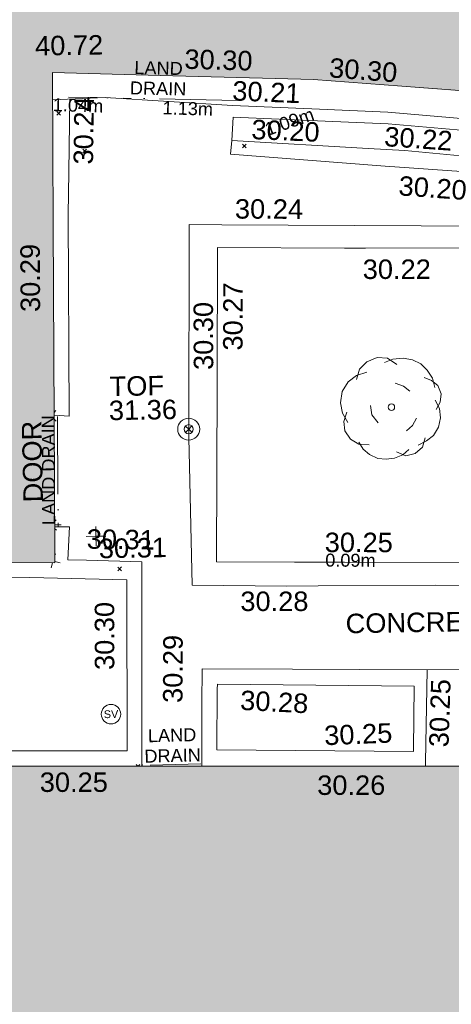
# Model space of a CAD drawing. Header units: millimetres. Extents: x -290717 to 520720, y -88450 to 287762.
# Tile 272 of 381: x 95431 to 103737, y 57264 to 76225. Entities that reach past the tile are written whole.
import ezdxf

# ---------------------------------------------------------------- set-up
doc = ezdxf.new("R2010")
doc.units = ezdxf.units.MM
for name, pattern in [('IMPORT-UG_DRAINAGE_UNIDENTIFIED_QLB2 _2_', [2700, 1500, -300.0000000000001, 0, -250, 150, -300.0000000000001, 0, -200]), ('IMPORT-UG_ELEC_LV_QLB2 _2_', [2700, 1500, -300.0000000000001, 0, -250, 150, -300.0000000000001, 0, -200]), ('IMPORT-UG_ELEC_STREET LIGHTING_QLB2 _2_', [2700, 1500, -300.0000000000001, 0, -250, 150, -300.0000000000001, 0, -200])]:
    doc.linetypes.add(name, pattern=pattern)
for name, color, linetype, lineweight, true_color in [('00__TOPO__TOP_OF_FENCE_SYMBOL', 7, 'Continuous', 9, 0x666666), ('00_TOPO_EAVE', 7, 'Continuous', 9, 0x666666), ('00_TOPO_LEVEL_FLOOR', 7, 'Continuous', 9, 0x666666), ('00_TOPO_SERV_STOP_VALVE', 7, 'Continuous', 9, 0x666666), ('00_TOPO_TREE', 7, 'Continuous', 9, 0x666666), ('00_UAV_BUILDING_OUTLINE', 5, 'Continuous', 9, 0x0000ff), ('00_UAV_EAVE', 7, 'Continuous', 9, 0x666666), ('00_UAV_FENCE', 7, 'Continuous', 9, 0x264c2f), ('00_UAV_FOOTPATH', 7, 'Continuous', 9, 0xa50000), ('00_UAV_INT_DOOR', 7, 'Continuous', 9, 0x7f4f3f), ('00_UAV_LEVEL_SPOT', 7, 'Continuous', 9, 0x666666), ('00_UAV_TOP_OF_FENCE', 6, 'Continuous', 9, 0xff00ff), ('00_UAV_WALL', 7, 'Continuous', 9, 0x7c00a5), ('12333-PUM-2D-U-0001-C01 - Rev2_REVIT IMPORT_dwg', 7, 'Continuous', 9, 0x767676), ('A_RHA_Line', 7, 'Continuous', 9, 0x00a600), ('PUM-ELECTRIC-LV-QLB2', 1, 'IMPORT-UG_ELEC_LV_QLB2 _2_', 9, 0xff0000), ('PUM-UNIDENTIFIED-QLB2', 150, 'IMPORT-UG_DRAINAGE_UNIDENTIFIED_QLB2 _2_', 9, 0x007fff)]:
    doc.layers.add(name, color=color, linetype=linetype, lineweight=lineweight, true_color=true_color)
for name, color, linetype, lineweight in [('00_UAV_SURFACE', 7, 'Continuous', 9), ('00_UAV_SURVEY_TEXT', 7, 'Continuous', 9), ('A_RHA_Detail', 7, 'Continuous', 9), ('GEN-TEXT', 7, 'Continuous', 9)]:
    doc.layers.add(name, color=color, linetype=linetype, lineweight=lineweight)
doc.styles.add('Arial_1', font='arial.ttf', dxfattribs={"height": 250})
doc.styles.add('Swis721 Lt BT', font='swissl.ttf', dxfattribs={"height": 399.9999999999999})
doc.styles.add('Swis721 Lt BT_2', font='swissl.ttf', dxfattribs={"height": 375})

# ---------------------------------------------------------------- blocks, each defined once
blk = doc.blocks.new('12333-PUM-2D-U-0001-C01 - Rev2_REVIT IMPORT_dwg_CONIFEROUS_TREE-2077251-Site Location Plan Existing')
at = {"layer": '00_TOPO_TREE', "color": 254, "true_color": 0xcccccc, "flags": 128}
for points in [[(-1889.403682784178, 1545.875740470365), (-1717.639711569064, 2118.422311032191), (-1316.857112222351, 2519.204910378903), (-744.3105416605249, 2748.223538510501), (-171.763971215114, 2690.968881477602), (343.5279423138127, 2347.440939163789)], [(-343.5279423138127, 2461.950253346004), (114.5093140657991, 2633.714224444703), (687.0558846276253, 2690.968881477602), (1202.347798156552, 2576.459567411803), (1660.385054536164, 2347.440939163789), (2003.912996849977, 2003.912996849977), (2290.18628213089, 1545.875740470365), (2404.695596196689, 1030.583826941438)], [(-2404.695596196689, -801.5651986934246), (-2690.968881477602, -286.2732852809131), (-2805.478195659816, 286.2732852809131), (-2690.968881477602, 916.0745128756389), (-2347.440939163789, 1431.36642628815), (-1889.403682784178, 1774.894368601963), (-1316.857112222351, 1946.658339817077)], [(229.0186282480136, 1316.857112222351), (687.0558846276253, 1145.093141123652), (1030.583826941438, 858.8198558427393)], [(1832.149025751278, 1603.130397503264), (2232.93162509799, 1431.36642628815), (2576.459567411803, 1145.093141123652), (2748.223538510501, 687.0558846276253), (2690.968881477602, 229.0186282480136), (2461.950253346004, -171.763971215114)], [(-744.3105416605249, -858.8198558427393), (-1087.838483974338, -400.7825993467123), (-1145.093141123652, 114.5093140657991)], [(2404.695596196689, 343.5279423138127), (2633.714224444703, -114.5093140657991), (2690.968881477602, -629.8012275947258), (2576.459567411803, -1145.093141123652), (2290.18628213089, -1603.130397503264), (1889.403682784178, -1889.403682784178), (1431.36642628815, -2118.422311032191)], [(-1259.602455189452, -2061.167653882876), (-1832.149025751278, -2003.912996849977), (-2290.18628213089, -1717.639711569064), (-2576.459567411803, -1259.602455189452), (-2633.714224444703, -744.3105416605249), (-2461.950253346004, -229.0186282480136)], [(1374.111769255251, -629.8012275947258), (1145.093141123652, -1030.583826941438), (801.5651986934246, -1316.857112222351)], [(916.0745128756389, -2347.440939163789), (572.5465705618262, -2633.714224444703), (114.5093140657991, -2805.478195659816), (-343.5279423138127, -2862.732852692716), (-801.5651986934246, -2805.478195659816), (-1259.602455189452, -2576.459567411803), (-1603.130397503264, -2290.18628213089), (-1832.149025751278, -1889.403682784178)], [(1832.149025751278, -1717.639711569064), (1660.385054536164, -2232.93162509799), (1259.602455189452, -2576.459567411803), (744.3105416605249, -2690.968881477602), (229.0186282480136, -2461.950253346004)]]:
    blk.add_lwpolyline(points, dxfattribs=at)
at = {"layer": '00_TOPO_TREE', "color": 254, "true_color": 0xcccccc}
blk.add_circle((0, 0), 176.6246020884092, dxfattribs=at)
blk = doc.blocks.new('12333-PUM-2D-U-0001-C01 - Rev2_REVIT IMPORT_dwg_MSL_Eaves_SYM_1-V77-Site Location Plan Existing')
at = {"layer": '00_TOPO_EAVE', "color": 254, "true_color": 0xcccccc}
for p, q in [((86.8437856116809, 266.753270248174), (116.0873754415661, 356.5791934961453)), ((-116.0873754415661, -356.5791934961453), (-31.15697664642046, -95.70316808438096)), ((356.5791934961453, -116.0873754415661), (83.20229251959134, -27.0872107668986))]:
    blk.add_line(p, q, dxfattribs=at)
blk = doc.blocks.new('12333-PUM-2D-U-0001-C01 - Rev2_REVIT IMPORT_dwg_MSL_Sluice_Valve_SYM-2077246-Site Location Plan Existing')
at = {"layer": '00_TOPO_SERV_STOP_VALVE', "color": 254, "true_color": 0xcccccc}
blk.add_circle((0, 0), 500.0000000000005, dxfattribs=at)
at = {"layer": '00_TOPO_SERV_STOP_VALVE', "insert": (0, 198.9876086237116), "char_height": 399.9999999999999, "width": 785.1100955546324, "attachment_point": 2, "line_spacing_factor": 1.005061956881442, "style": 'Swis721 Lt BT'}
blk.add_mtext('SV', dxfattribs=at)
blk = doc.blocks.new('12333-PUM-2D-U-0001-C01 - Rev2_REVIT IMPORT_dwg_MSL_Node_LineworkTOF-2077248-Site Location Plan Existing')
at = {"layer": '00__TOPO__TOP_OF_FENCE_SYMBOL', "color": 254, "true_color": 0xcccccc, "flags": 128}
for points in [[(165.3591892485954, 165.3591892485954), (0, 0), (-165.3591892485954, 165.3591892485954)], [(165.3591892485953, -165.3591892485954), (0, 0), (-165.3591892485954, -165.3591892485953)]]:
    blk.add_lwpolyline(points, dxfattribs=at)
at = {"layer": '00__TOPO__TOP_OF_FENCE_SYMBOL', "color": 254, "true_color": 0xcccccc}
for radius in [562.5594001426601, 233.853208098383]:
    blk.add_circle((0, 0), radius, dxfattribs=at)
blk = doc.blocks.new('12333-PUM-2D-U-0001-C01 - Rev2_REVIT IMPORT_dwg_MSL_FLlvl_SYM-V160-Site Location Plan Existing')
at = {"layer": '00_TOPO_LEVEL_FLOOR', "color": 254, "true_color": 0xcccccc}
blk.add_line((3.465174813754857e-11, 21.85224480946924), (3.465174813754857e-11, 38.92611017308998), dxfattribs=at)
blk = doc.blocks.new('12333-PUM-2D-U-0001-C01 - Rev2_REVIT IMPORT_dwg_MSL_FLlvl_SYM-V161-Site Location Plan Existing')
at = {"layer": '00_TOPO_LEVEL_FLOOR', "color": 254, "true_color": 0xcccccc}
blk.add_line((38.92611017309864, 1.732587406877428e-11), (13.7671119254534, 1.732587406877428e-11), dxfattribs=at)
blk = doc.blocks.new('12333-PUM-2D-U-0001-C01 - Rev2_REVIT IMPORT_dwg_MSL_Node_Linework-V184-Site Location Plan Existing')
at = {"layer": '00_UAV_INT_DOOR', "color": 9, "true_color": 0xd4c4bf}
for p, q in [((530.3860888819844, 530.3860888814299), (341.2517781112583, 341.2517781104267)), ((530.3860888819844, -530.3860888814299), (332.8972147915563, -332.8972147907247))]:
    blk.add_line(p, q, dxfattribs=at)
blk = doc.blocks.new('12333-PUM-2D-U-0001-C01 - Rev2_REVIT IMPORT_dwg_MSL_Node_Linework-V185-Site Location Plan Existing')
at = {"layer": '00_UAV_INT_DOOR', "color": 9, "true_color": 0xd4c4bf}
for p, q in [((530.3860888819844, 530.3860888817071), (362.4364967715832, 362.436496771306)), ((530.3860888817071, -530.3860888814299), (353.563286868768, -353.5632868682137))]:
    blk.add_line(p, q, dxfattribs=at)
blk = doc.blocks.new('12333-PUM-2D-U-0001-C01 - Rev2_REVIT IMPORT_dwg_UAV-2077255-Site Location Plan Existing')
at = {"layer": '00_UAV_LEVEL_SPOT', "color": 254, "true_color": 0xcccccc, "flags": 128}
for points in [[(0, -500.0000000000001), (0, 0), (-500.0000000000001, 0)], [(500.0000000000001, 0), (0, 0), (0, 500.0000000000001)]]:
    blk.add_lwpolyline(points, dxfattribs=at)
blk = doc.blocks.new('12333-PUM-2D-U-0001-C01 - Rev2_REVIT IMPORT_dwg_MGS62954_T2_Galway_ITM_3d_Rev1-2077680-Site Location Plan Existing')
at = {"layer": '00_UAV_FENCE', "color": 254, "true_color": 0xcccccc, "flags": 128}
for points in [[(533999310.908236, 725628419.0214224), (534000323.4125001, 725628444.8655), (534002773.4469537, 725628245.9835494), (534004299.7640271, 725628154.8755097), (534005761.7242283, 725628067.6090233), (534008723.1132873, 725627755.1965413), (534009275.1605974, 725627676.8933504), (534011547.1974954, 725627354.624341), (534014212.134683, 725626889.7672373), (534014478.3309525, 725626843.3334126), (534017763.5579317, 725626103.906178), (534019077.5934299, 725625744.588402), (534021443.6263721, 725625097.606113), (534023894.9049927, 725624409.6407195), (534024250.4125, 725624309.8655), (534025960.1246728, 725624367.8390837)], [(534009256.168231, 725618866.8805252), (534006510.4125, 725618942.8655), (534004257.7107772, 725618968.8309757), (534003647.4125, 725618975.8655), (534001834.4125001, 725619021.8655), (534001823.4830862, 725621597.5640612), (534001822.4125001, 725621849.8655001), (534001900.4125, 725625968.8655001), (534002527.7828929, 725625954.5239985), (534006362.4125001, 725625866.8655001), (534007526.4130376, 725625838.2668908), (534009496.4125001, 725625789.8655001), (534009371.4125001, 725623038.8655), (534009364.5330524, 725622763.396914), (534009300.4125001, 725620195.8654999)], [(534007668.2782521, 725615438.9972129), (534007694.4125, 725617298.8654999), (534006331.4125, 725617312.8655), (534006266.2841893, 725615537.1832749), (534006263.5605685, 725615462.9254795)]]:
    blk.add_lwpolyline(points, dxfattribs=at)
at = {"layer": '00_UAV_FOOTPATH', "color": 254, "true_color": 0xcccccc, "flags": 128}
for points in [[(533999235.6603797, 725622347.0982555), (533999528.4125001, 725622319.8655001), (533999574.4125001, 725626194.8655), (533999599.9917241, 725627024.6267248), (533999643.2385212, 725628427.5041221)], [(534002748.4125001, 725627572.8655001), (534002716.4125001, 725627310.8655), (534005690.4125002, 725627026.8655), (534007432.2373409, 725626874.9839357), (534008947.4125001, 725626742.8654999), (534011147.4125, 725626424.8655), (534011112.1613156, 725625169.3102643), (534011032.4125, 725622328.8655002), (534010979.1021608, 725620171.1163236), (534010931.4125, 725618240.8655001), (534010914.4125, 725615151.8655), (534010914.5227249, 725615171.8940217)], [(534000805.0329859, 725615555.9072254), (534000872.4125001, 725619493.8655001), (533999812.0150687, 725619540.8121185), (533999449.4125, 725619556.8655001), (533999497.4125001, 725620189.8655001), (533999209.0174965, 725620197.2225156)], [(534006331.4125, 725617312.8655), (534003740.4125, 725617370.8655001), (534001998.4125, 725617407.8655001), (534001984.4457914, 725616742.2181066), (534001959.1419517, 725615536.2478821)]]:
    blk.add_lwpolyline(points, dxfattribs=at)
at = {"layer": '00_UAV_SURFACE', "color": 254, "true_color": 0xcccccc, "flags": 128}
for points in [[(534008810.4125002, 725619330.8655), (534004773.4125001, 725619415.8655001), (534003811.8537596, 725619434.2143676), (534002310.4125002, 725619462.8655), (534002381.4125002, 725622912.8655), (534002382.4514321, 725622960.2918255), (534002438.4125001, 725625514.8655), (534004882.4288924, 725625463.2858363), (534005281.4125001, 725625454.8655), (534009001.4125001, 725625401.8655), (534008970.4530376, 725624521.9228442), (534008885.4125001, 725622104.8655), (534008815.6447551, 725619524.3891641)], [(533995712.4125002, 725619313.8654999), (533998717.4125002, 725619224.8655001), (534000579.4125001, 725619151.8655), (534000577.3192558, 725619021.6499106), (534000526.4125001, 725615854.8655), (533998693.9285159, 725615888.055736), (533997655.4125, 725615906.8655), (533995645.4125001, 725615929.8655), (533995692.4125, 725617748.8655001), (533995694.0932326, 725617880.3828306)], [(534002286.4125001, 725617106.8655001), (534006073.4125001, 725617004.8655), (534006040.7929808, 725615793.7858976), (534006039.5207875, 725615746.5526011), (534002252.5207874, 725615848.5526012), (534002283.8677797, 725617012.3865145)]]:
    blk.add_lwpolyline(points, close=True, dxfattribs=at)
at = {"layer": '00_UAV_WALL', "color": 254, "true_color": 0xcccccc, "flags": 128}
blk.add_lwpolyline([(534008707.4125001, 725627533.8655001), (534005759.4125001, 725627844.8655001), (534004696.2019842, 725627908.3300498), (534002778.6563229, 725628022.791081), (534002748.4125001, 725627572.8655001), (534005368.8766099, 725627373.4737948), (534006073.4125001, 725627319.8655), (534008225.4125001, 725627078.8655001)], dxfattribs=at)
for name, p, xscale, yscale, zscale in [('12333-PUM-2D-U-0001-C01 - Rev2_REVIT IMPORT_dwg_CONIFEROUS_TREE-2077251-Site Location Plan Existing', (534005729.4125, 725622385.8655), 0.35, 0.35, 0.35), ('12333-PUM-2D-U-0001-C01 - Rev2_REVIT IMPORT_dwg_MSL_Node_Linework-V184-Site Location Plan Existing', (533999171.4125001, 725622329.8655), 0.19, 0.19, 0.19), ('12333-PUM-2D-U-0001-C01 - Rev2_REVIT IMPORT_dwg_MSL_Node_LineworkTOF-2077248-Site Location Plan Existing', (534001821.5299549, 725622029.0689882), 0.375, 0.375, 0.375), ('12333-PUM-2D-U-0001-C01 - Rev2_REVIT IMPORT_dwg_MSL_Node_Linework-V185-Site Location Plan Existing', (533999141.4125001, 725620229.8655001), 0.19, 0.19, 0.19), ('12333-PUM-2D-U-0001-C01 - Rev2_REVIT IMPORT_dwg_MSL_FLlvl_SYM-V161-Site Location Plan Existing', (533999141.4125001, 725620229.8655001), 4.94, 4.94, 4.94), ('12333-PUM-2D-U-0001-C01 - Rev2_REVIT IMPORT_dwg_UAV-2077255-Site Location Plan Existing', (534000000, 725620000.0000001), 0.375, 0.375, 0.375), ('12333-PUM-2D-U-0001-C01 - Rev2_REVIT IMPORT_dwg_MSL_Eaves_SYM_1-V77-Site Location Plan Existing', (533999169.542043, 725619539.6841536), 0.375, 0.375, 0.375), ('12333-PUM-2D-U-0001-C01 - Rev2_REVIT IMPORT_dwg_MSL_Sluice_Valve_SYM-2077246-Site Location Plan Existing', (534000230.4125, 725616568.8654999), 0.375, 0.375, 0.375), ('12333-PUM-2D-U-0001-C01 - Rev2_REVIT IMPORT_dwg_MSL_FLlvl_SYM-V160-Site Location Plan Existing', (534000810.4125001, 725615447.8655001), 4.94, 4.94, 4.94)]:
    blk.add_blockref(name, p, dxfattribs=dict(xscale=xscale, yscale=yscale, zscale=zscale))
at = {"layer": '00_UAV_BUILDING_OUTLINE', "color": 251, "true_color": 0x666666, "char_height": 375, "width": 1495.902363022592, "attachment_point": 1, "line_spacing_factor": 1.005061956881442, "style": 'Swis721 Lt BT_2'}
for s, insert, rotation in [('30.30', (534001872.3832344, 725629346.082318), 357.4347003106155), ('30.30', (534004665.9310347, 725629131.6843855), 354.67422550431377), ('30.29', (533998626.6218613, 725624341.5859224), 89.28998378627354), ('30.25', (533998839.9916798, 725615469.6858383), 359.0241056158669), ('30.26', (534004177.0554414, 725615318.8650559), 359.02410560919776)]:
    blk.add_mtext(s, dxfattribs=dict(at, insert=insert, rotation=rotation))
at = {"layer": '00_UAV_EAVE', "insert": (533998994.2633896, 725629648.4081998), "char_height": 375, "width": 1495.902363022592, "attachment_point": 1, "line_spacing_factor": 1.005061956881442, "style": 'Swis721 Lt BT_2'}
blk.add_mtext('40.72', dxfattribs=at)
at = {"layer": '00_UAV_FENCE', "color": 251, "true_color": 0x666666, "char_height": 375, "width": 1495.902363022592, "attachment_point": 1, "line_spacing_factor": 1.005061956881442, "style": 'Swis721 Lt BT_2'}
for s, insert, rotation in [('30.21', (534002787.2793938, 725628720.6084851), 356.5839866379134), ('30.24', (534002789.0354434, 725626443.9108288), 358.6904635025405), ('30.30', (534001938.9529245, 725623166.3989482), 89.25021145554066), ('30.28', (534002759.9014301, 725618885.2632109), 359.0306664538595), ('30.25', (534006337.5323227, 725615833.0528685), 87.14459029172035)]:
    blk.add_mtext(s, dxfattribs=dict(at, insert=insert, rotation=rotation))
at = {"layer": '00_UAV_FOOTPATH', "color": 251, "true_color": 0x666666, "char_height": 375, "width": 1495.902363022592, "attachment_point": 1, "line_spacing_factor": 1.005061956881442, "style": 'Swis721 Lt BT_2'}
for s, insert, rotation in [('30.24', (533999693.4897535, 725627167.144796), 88.23429011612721), ('30.20', (534005960.6759096, 725626835.7654039), 355.01659554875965), ('30.31', (533999828.6430771, 725620137.349702), 358.23489389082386), ('30.29', (534001234.6466697, 725616767.6454606), 88.79798814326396)]:
    blk.add_mtext(s, dxfattribs=dict(at, insert=insert, rotation=rotation))
at = {"layer": '00_UAV_INT_DOOR', "color": 251, "true_color": 0x666666, "insert": (533998618.4111524, 725620671.5732952), "char_height": 375, "width": 1790.333939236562, "attachment_point": 1, "rotation": 90.30504681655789, "line_spacing_factor": 1.005061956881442, "style": 'Swis721 Lt BT_2'}
blk.add_mtext('DOOR', dxfattribs=at)
at = {"layer": '00_UAV_LEVEL_SPOT', "insert": (534000051.8765643, 725619949.1441547), "char_height": 375, "width": 1495.902363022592, "attachment_point": 1, "line_spacing_factor": 1.005061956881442, "style": 'Swis721 Lt BT_2'}
blk.add_mtext('30.31', dxfattribs=at)
at = {"layer": '00_UAV_SURFACE', "color": 251, "true_color": 0x666666, "char_height": 375, "width": 1495.902363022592, "attachment_point": 1, "line_spacing_factor": 1.005061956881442, "style": 'Swis721 Lt BT_2'}
for s, insert, rotation in [('30.22', (534005226.1078901, 725625238.121202), 359.0270020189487), ('30.27', (534002508.4060605, 725623532.7662052), 88.74506642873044), ('30.25', (534004403.9998098, 725619991.8878467), 358.90679056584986), ('30.30', (533999933.5987664, 725617423.7130201), 89.07903707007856), ('30.28', (534002735.3309717, 725616982.39809), 356.08291506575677), ('30.25', (534004320.9044083, 725616273.2469448), 1.2964294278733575)]:
    blk.add_mtext(s, dxfattribs=dict(at, insert=insert, rotation=rotation))
at = {"layer": '00_UAV_SURVEY_TEXT', "color": 251, "true_color": 0x666666, "insert": (534004774.8, 725618420.6296078), "char_height": 375, "width": 3286.236302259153, "attachment_point": 1, "line_spacing_factor": 1.005061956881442, "style": 'Swis721 Lt BT_2'}
blk.add_mtext('CONCRETE', dxfattribs=at)
at = {"layer": '00_UAV_TOP_OF_FENCE', "color": 251, "true_color": 0x666666, "char_height": 375, "attachment_point": 1, "line_spacing_factor": 1.005061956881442, "style": 'Swis721 Lt BT_2'}
for s, insert, width in [('TOF', (534000313.4542265, 725623067.1686748), 1163.479615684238), ('31.36', (534000291.0305848, 725622603.79197), 1495.902363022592)]:
    blk.add_mtext(s, dxfattribs=dict(at, insert=insert, width=width))
at = {"layer": '00_UAV_WALL', "color": 251, "true_color": 0x666666, "char_height": 375, "width": 1495.902363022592, "attachment_point": 1, "line_spacing_factor": 1.005061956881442, "style": 'Swis721 Lt BT_2'}
for s, insert, rotation in [('30.20', (534003141.8789813, 725627969.8514241), 356.5839866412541), ('30.22', (534005701.5664087, 725627789.0953522), 355.0505957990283)]:
    blk.add_mtext(s, dxfattribs=dict(at, insert=insert, rotation=rotation))
blk = doc.blocks.new('12333-PUM-2D-U-0001-C01 - Rev2_REVIT IMPORT_dwg-1620468-Site Location Plan Existing')
at = {"layer": 'GEN-TEXT', "color": 253, "true_color": 0xaaaaaa}
for p, q in [((358308.9948138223, 12267.28848228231), (358379.7054919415, 12337.99916040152)), ((358379.7054919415, 12267.28848228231), (358308.9948138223, 12337.99916040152)), ((358797.9948137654, 11531.28848224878), (358868.7054918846, 11601.999160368)), ((358868.7054918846, 11531.28848224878), (358797.9948137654, 11601.999160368)), ((361871.9948137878, 11572.28848233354), (361942.705491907, 11642.99916045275)), ((361942.705491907, 11572.28848233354), (361871.9948137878, 11642.99916045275)), ((359330.9948138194, 3473.288482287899), (359401.7054919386, 3543.999160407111)), ((359401.7054919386, 3473.288482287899), (359330.9948138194, 3543.999160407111)), ((359647.1095990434, -297.1156248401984), (359615.994813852, -266.0008396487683)), ((359655.4486574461, -297.2576741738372), (359686.7054919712, -266.0008396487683))]:
    blk.add_line(p, q, dxfattribs=at)
at = {"layer": 'PUM-UNIDENTIFIED-QLB2', "color": 141, "true_color": 0xaad4ff}
for p, q in [((361791.3501529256, 12485.6438213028), (358540.3501528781, 12610.6438213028)), ((358223.350152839, 6465.643821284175), (358195.350152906, 4342.64382137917)), ((360861.3501528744, -275.356178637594), (359887.3501528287, -283.3561786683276))]:
    blk.add_line(p, q, dxfattribs=at)
blk.add_blockref('12333-PUM-2D-U-0001-C01 - Rev2_REVIT IMPORT_dwg_MGS62954_T2_Galway_ITM_3d_Rev1-2077680-Site Location Plan Existing', (-533641079.6498471, -725615854.3561786))
at = {"layer": 'PUM-ELECTRIC-LV-QLB2', "char_height": 250, "width": 1160.025439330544, "attachment_point": 2, "line_spacing_factor": 0.9417779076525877, "style": 'Arial_1'}
for s, insert, rotation in [('1.04m', (358726.7146615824, 12572.59073580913), 357.3383332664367), ('1.13m', (360837.7867622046, 12475.28118960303), 357.3383332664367), ('1.09m', (362742.9999778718, 12180.76956908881), 18.106574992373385), ('0.09m', (363812.644652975, 3722.231908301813), 358.6669717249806)]:
    blk.add_mtext(s, dxfattribs=dict(at, insert=insert, rotation=rotation))
at = {"layer": 'PUM-UNIDENTIFIED-QLB2', "char_height": 250, "attachment_point": 2, "line_spacing_factor": 0.9417779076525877, "style": 'Arial_1'}
for s, insert, width, rotation in [('LAND\\PDRAIN', (360287.753146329, 13263.66696167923), 1294.698577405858, 357.7980786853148), ('LAND DRAIN', (357904.5134240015, 5434.694487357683), 2522.060585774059, 89.24437644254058), ('LAND\\PDRAIN', (360317.616778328, 413.516023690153), 1294.698577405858, 0.4705913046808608)]:
    blk.add_mtext(s, dxfattribs=dict(at, insert=insert, width=width, rotation=rotation))

msp = doc.modelspace()

# ---------------------------------------------------------------- hatches: boundary and pattern name
at = {"layer": 'A_RHA_Detail', "true_color": 0xc0c0c0}
h = msp.add_hatch(color=9, dxfattribs=at)
h.paths.add_polyline_path([(-80880.60083898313, -68502.79057078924), (-80400.86592458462, -68483.4150911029), (-80400.86592458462, -62984.64684182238), (-24474.85765180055, -63009.32043784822), (-24456.14471274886, -50840.30023854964), (-36622.55041054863, -50831.65104346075), (-36622.5504104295, -44228.57792609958), (-50959.05265825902, -44213.68205212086), (-50959.05265825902, -42573.78171509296), (-54563.93258049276, -42571.21897729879), (-54565.69773355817, -45054.17447471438), (-92408.82109324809, -45027.27149617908), (-92411.78875845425, -49201.74309219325), (-100061.9988811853, -49201.74309219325), (-100052.221444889, -64852.82557835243), (-86120.90825231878, -64852.82557835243), (-86092.16626519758, -62957.90041523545), (-84861.10047611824, -62957.90041520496), (-84854.79054275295, -68240.10973718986), (-80870.60226895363, -68240.10973718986)])
h.paths.add_polyline_path([(-137238.9269955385, -68461.93840922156), (-132719.7426408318, -68433.06336920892), (-132847.0731201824, -62850.0428228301), (-130454.6837966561, -62916.63108081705), (-130498.2830220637, -61355.8539363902), (-117581.136331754, -61423.42893434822), (-117492.3908565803, -49183.91309186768), (-125136.5200282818, -49178.47881939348), (-125133.5727033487, -45032.61887132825), (-163007.1824077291, -45005.69421944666), (-163007.1824077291, -44090.29634113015), (-163123.8521375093, -44090.21339942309), (-163122.6389897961, -42383.751842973), (-166563.8543420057, -42383.75184295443), (-166565.0349082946, -44044.3982420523), (-193158.4656786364, -44025.49275802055), (-193195.152889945, -62863.6565097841), (-137269.7106414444, -62916.63108078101), (-137254.3708868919, -65679.90523788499)])
h.paths.add_polyline_path([(120310.9497607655, -32334.2823016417), (120312.4652266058, -31610.73011961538), (133451.2244789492, -31638.24899384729), (133469.2230092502, -19717.98315777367), (121295.7536929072, -19692.48606427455), (121319.8434528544, -8190.941560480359), (112277.0825929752, -8172.001674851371), (112263.1769726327, -14811.12345451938), (78285.85310969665, -14739.95861435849), (78292.82277619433, -8167.077575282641), (76545.55099677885, -8163.40371230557), (69355.76844230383, -8152.931592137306), (69353.66597202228, -9156.746357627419), (68372.60878942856, -9154.691552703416), (68372.60878942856, -13705.52853212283), (69333.72334743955, -13707.54156767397), (69325.07112544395, -16249.53369225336), (66623.4489111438, -16249.53369225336), (66619.79243932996, -17995.29925522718), (65989.07757491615, -17995.29925522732), (65985.44262769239, -19730.78799479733), (57152.23993372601, -19712.28702423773), (57127.42535098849, -31559.89461998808), (70277.87165423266, -31587.43801817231), (70277.87165428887, -32271.74147154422), (78263.96947906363, -32285.12944888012), (78266.62669288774, -31019.79372153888), (112335.8856506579, -31091.15111856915), (112335.8856506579, -32317.57330550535), (119781.4233959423, -32333.17321910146)])
h.paths.add_polyline_path([(7503.71740934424, -1791.43926322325), (15482.43097389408, -674.0213230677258), (15484.0826184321, 148.1327206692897), (56188.28042539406, 205.5276654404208), (56155.8432600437, 14338.31663138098), (18016.62665932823, 14236.4814953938), (17967.9025208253, 34313.18372075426), (21727.10644861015, 34324.06926249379), (21708.9097307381, 40608.10218319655), (18009.66447156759, 40608.10218325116), (17995.54603703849, 45483.75063445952), (9770.084212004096, 45420.63294734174), (3966.216019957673, 45443.14492469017), (3984.771235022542, 14176.56786831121), (1023.062455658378, 14176.56786840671), (-276.5134647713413, 14190.52623465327), (-231.6790044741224, 5976.811441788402), (-226.4491536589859, 193.7444677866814), (1220.250839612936, 179.5999159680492), (7477.609307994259, 143.2867556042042), (7488.638446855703, -674.0213230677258)])
h.paths.add_polyline_path([(77755.59663317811, 53.47451145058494), (77729.51881611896, 1699.844979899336), (94464.47132486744, 1659.976083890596), (94606.37913471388, 17991.39023626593), (88810.41901146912, 18015.03260816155), (88799.89418497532, 14436.74271609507), (69413.88950349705, 14457.87738898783), (69377.35724448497, 99.62816357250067), (70760.85642036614, 92.0068082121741)])
h.paths.add_polyline_path([(61252.12079698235, 46453.95617369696), (105774.7348988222, 46472.68783510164), (105768.2642197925, 61852.61234310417), (92285.13876306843, 61852.61234310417), (92308.59670397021, 65784.30757142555), (96107.46680002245, 65767.6044524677), (96059.6808111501, 75209.20847378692), (101084.8427276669, 75071.88872768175), (104988.0046543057, 74765.36560410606), (108403.6894220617, 74363.84089439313), (112009.2703903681, 73787.25420864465), (115645.3524814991, 73049.69667210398), (116890.8108050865, 72761.69136255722), (120208.9929832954, 71893.18353872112), (120865.241739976, 71703.68487155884), (124135.6329505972, 70669.67317909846), (127435.6253142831, 69480.50055823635), (127820.4368655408, 69394.93141813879), (128274.3081769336, 69331.69585757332), (128731.879114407, 69306.66104520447), (129189.9401456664, 69320.00258265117), (129645.2782985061, 69371.62688830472), (130094.6997111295, 69461.17185607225), (130535.0520071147, 69588.00939078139), (130963.2464342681, 69751.2498188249), (131376.279516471, 69949.74812593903), (131771.254123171, 70182.11198906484), (132162.5575600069, 70460.54046602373), (132496.0921582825, 70741.69081117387), (132820.8713676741, 71064.98072578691), (133117.4593294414, 71414.31364276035), (133383.77568926, 71787.23923958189), (133616.5473239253, 72178.53728446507), (133817.1647262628, 72590.54524901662), (133982.6025969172, 73017.89547517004), (134111.7005086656, 73457.59040804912), (134203.5529320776, 73906.545904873), (134257.5155882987, 74361.61286220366), (134272.5462649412, 74819.59931534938), (134250.5259874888, 75277.29281749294), (134189.6227572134, 75731.48297750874), (134090.9274700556, 76178.98397761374), (133955.1324028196, 76616.65691996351), (133783.1900598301, 77041.4318434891), (133576.3064937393, 77450.3292564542), (133335.9328436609, 77840.48103831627), (133063.7551572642, 78209.15055536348), (132761.6825665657, 78553.75185442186), (132431.8338935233, 78871.86780505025), (132076.5227904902, 79161.26705200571), (131698.2415079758, 79419.91966864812), (131299.6434187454, 79646.01139199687), (131093.5942456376, 79746.34209763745), (132146.0467355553, 83110.22226149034), (122787.763295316, 86282.54285521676), (121604.3555410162, 82800.35918872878), (117095.9864226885, 83870.84033788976), (116841.9598400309, 83526.35449576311), (116120.5435466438, 91221.9361197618), (110237.7341284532, 91274.27491024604), (110194.3680786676, 90435.39030217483), (104988.0046543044, 90486.49901569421), (104973.2761846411, 94309.82427956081), (103746.1314668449, 94309.82427962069), (103839.9937121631, 122852.1474272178), (96365.09202303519, 122931.9599471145), (96350.3400238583, 123952.416858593), (104555.5505249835, 123902.1925258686), (104607.3234457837, 120248.5396157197), (125502.5015002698, 120134.193340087), (125662.0200253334, 137657.3796883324), (114479.5865733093, 137699.2256881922), (114382.3062641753, 129149.9458158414), (104644.1590035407, 129187.997507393), (104577.9931702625, 126217.3903165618), (101184.4926405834, 126159.1566967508), (101264.6166812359, 135959.2655565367), (89967.23177303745, 135988.8856164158), (89927.63362986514, 125823.6463181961), (93630.53562299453, 125840.7948842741), (93580.6568888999, 122931.9599471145), (88697.38835373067, 122904.7310127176), (88679.38989541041, 95739.0914377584), (86378.25848993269, 95739.0914377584), (86378.18187189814, 96178.10083375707), (83279.5074328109, 96200.92083330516), (83273.62493422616, 95735.74732136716), (70169.67509616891, 95733.22421950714), (70166.2684274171, 96272.07409350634), (66674.99731291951, 96257.14073659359), (66654.74538556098, 95755.71092140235), (65784.77231076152, 95755.71092140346), (65887.65094981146, 117470.6305650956), (53473.34271625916, 117487.9046429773), (53434.44066306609, 98570.4634906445), (40649.41626913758, 98570.46349066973), (40610.16711556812, 94406.01479082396), (38853.82372865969, 94410.36303444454), (38848.65589191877, 89463.65332732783), (40612.46601909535, 89518.45976927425), (40665.38257359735, 86257.73741131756), (38372.19584673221, 86305.7230928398), (38369.79373532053, 76901.0507917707), (50937.95125076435, 76944.40198877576), (50922.88567283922, 74598.78180893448), (56484.90611318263, 74588.85093774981), (56484.9061131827, 75194.85181998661), (92465.40372273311, 75233.02581663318), (92645.92783659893, 71766.64845097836), (89810.5550181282, 69362.83965827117), (85313.16173971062, 69360.94750424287), (85313.16173971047, 66907.40508090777), (75210.14498260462, 66903.15451592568), (75210.14498260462, 63815.70944554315), (70819.40014306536, 63815.70999204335), (70819.21601502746, 64253.35708063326), (69456.8341568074, 64253.35708063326), (69455.71957374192, 66901.99623168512), (61303.3285675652, 66898.56680686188), (61304.56054652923, 63970.32021231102), (70500.41048205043, 63970.32021223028), (70500.40885431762, 61852.59006210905), (61245.64388480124, 61848.69637492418), (61252.12079698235, 46455.07044720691)])
h.paths.add_polyline_path([(-17153.16561239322, 48569.32684293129), (-17153.16561227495, 60770.38083690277), (-29362.88357762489, 60774.7042869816), (-29362.88357762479, 67399.20394583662), (-43507.25361058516, 67405.01911302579), (-43488.53133082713, 69093.07334179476), (-45766.41866234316, 69109.32868391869), (-45794.34620035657, 67405.01911302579), (-47272.11273197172, 67404.21245453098), (-47272.44887636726, 66454.91798912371), (-86004.56386335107, 66468.6329952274), (-86006.66970790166, 60521.58362724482), (-92662.8772251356, 60521.58362724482), (-92666.53762789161, 50184.35611936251), (-79752.016597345, 50179.78302554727), (-79752.016597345, 48591.49323813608), (-17157.71631240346, 48569.32845421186)])
h.paths.add_polyline_path([(-201056.4185879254, 48628.75479108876), (-138377.9751621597, 48634.64535782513), (-138377.9751621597, 50133.28202330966), (-125467.710581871, 50134.49533928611), (-125468.6909603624, 60566.19036866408), (-132186.8595615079, 60565.86652591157), (-132187.4203588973, 66533.01978768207), (-170643.3098734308, 66805.61809689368), (-170643.3098732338, 67738.78475851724), (-200340.0100486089, 67488.93693767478), (-200348.7175167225, 60827.7802510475), (-201057.5650552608, 60827.71357562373), (-201056.6510294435, 51102.0431337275)])
h.paths.add_polyline_path([(-240051.5126725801, 54769.1949116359), (-239444.4902595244, 54811.10754483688), (-239186.5396225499, 54841.92927608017), (-238764.8191578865, 54940.98166103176), (-238382.4735933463, 55122.46891391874), (-237990.3402229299, 55354.87497237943), (-237269.2031026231, 55936.21514997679), (-237030.2712443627, 56228.66101920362), (-236793.0039600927, 56569.31473977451), (-236554.5880579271, 57004.26389721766), (-236432.7219585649, 57267.46508911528), (-236300.0815274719, 57753.26239002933), (-236250.7285154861, 58017.17885687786), (-236235.6490610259, 58516.21786795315), (-236233.2538430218, 58987.85640057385), (-236213.702979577, 59823.48083772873), (-236363.8287856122, 59820.8603820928), (-236634.0279869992, 60698.06075831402), (-236391.9547756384, 61432.1972634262), (-236225.4740089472, 61435.10319604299), (-236201.6036570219, 62637.68779599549), (-232563.5271750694, 62639.28734435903), (-232563.5271750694, 63049.03842407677), (-232732.1945866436, 63049.15302221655), (-232860.1521278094, 63457.9589027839), (-232731.6068089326, 63914.24862701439), (-232560.8209657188, 63914.24862701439), (-232521.9864006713, 70597.99604498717), (-240628.6947850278, 70598.85496274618), (-240629.7923196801, 72350.98321581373), (-246412.6011213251, 72347.36085937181), (-246412.6011213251, 70616.45923939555), (-254449.5805725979, 70618.60952619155), (-254454.637144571, 70754.06491724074), (-254469.7140363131, 73191.6627625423), (-263883.2532625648, 73267.83063692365), (-263902.4181505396, 68260.74348557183), (-263714.8217520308, 68259.82096576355), (-263552.9672900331, 67819.6543439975), (-263719.0883117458, 67392.20684197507), (-263913.629869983, 67392.20684288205), (-263956.7001914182, 58633.76423459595), (-260181.1963171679, 58611.22607638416), (-260192.3146984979, 56354.25111578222), (-257184.684388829, 56339.46086010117), (-257213.4419958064, 57092.93866025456), (-257338.5163846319, 57093.27331227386), (-257471.0109295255, 57531.7457231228), (-257338.5163845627, 58062.22513700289), (-257203.4956297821, 58064.06881293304), (-257173.5751889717, 58598.54056827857), (-256478.2273617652, 58575.27357918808), (-256478.2273617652, 58788.51859477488), (-256013.0091299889, 58911.92701537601), (-255397.0786589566, 58780.99767608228), (-255397.0786664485, 58595.98242230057), (-243809.8853614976, 58585.92793205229), (-243805.3570672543, 58352.04527760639), (-243740.9394682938, 57884.52572396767), (-243619.083060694, 57421.84877501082), (-243424.3877541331, 56943.65915328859), (-243247.1437899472, 56608.24157716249), (-243003.0710577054, 56249.99021479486), (-242732.2093200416, 55932.75703086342), (-242371.7230179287, 55603.12658814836), (-242141.2551255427, 55424.88676771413), (-241804.9643038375, 55216.88439829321), (-241529.464082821, 55077.02869058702), (-241100.6275144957, 54917.18295005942), (-240836.2134980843, 54840.82833179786), (-240453.4486196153, 54788.6078413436), (-240203.3756532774, 54776.52967577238)])
h.paths.add_polyline_path([(40276.69022620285, 59895.3641775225), (40328.62676026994, 69196.9439153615), (36588.99968782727, 69217.82459101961), (36619.46637569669, 74674.25962431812), (32264.36460075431, 74687.02318924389), (32233.48293864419, 69156.26826309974), (11916.69390488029, 69269.70959690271), (11966.66200108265, 78218.75165977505), (29087.50901742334, 78123.15526811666), (29143.44567202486, 88141.13700481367), (15719.34879623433, 88216.09212957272), (15732.60379610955, 90589.99788900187), (4594.294101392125, 90652.19003492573), (4525.129359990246, 78265.12250452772), (10096.76365550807, 78234.01258734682), (10077.43887221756, 74773.03821913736), (4547.641142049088, 74803.91453678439), (4465.579974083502, 60107.16002351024), (19125.89094757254, 60025.30234268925), (19139.86249371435, 62527.53804648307), (31738.59196305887, 62457.19146407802), (31724.55430855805, 59943.11609818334), (38369.79364222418, 59906.01157297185)])
h.paths.add_polyline_path([(-246083.0241259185, 72334.29150213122), (-246083.0594797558, 72334.30275087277), (-246208.2905500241, 72334.29150213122)])
h.paths.add_polyline_path([(-114575.3004830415, 112178.0758696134), (-114575.3246436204, 112178.0758696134), (-114707.2752166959, 115801.5811617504)])
h.paths.add_polyline_path([(-154699.9178766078, 101760.4080976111), (-114382.0503338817, 101776.0542915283), (-114382.0503338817, 106926.936016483), (-113755.641395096, 106927.1791078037), (-113757.5507412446, 111847.2721532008), (-114431.6837526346, 111847.2721532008), (-114431.8098651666, 112178.075869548), (-114575.3004830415, 112178.0758696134), (-114578.9984943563, 121707.2390834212), (-123056.9849702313, 121707.2390834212), (-123068.8201032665, 156452.7036899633), (-119381.2340625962, 156454.1347343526), (-119381.2340625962, 160165.8603541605), (-115501.031452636, 160167.3661472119), (-115503.3750945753, 166206.5793118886), (-132411.7987151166, 166599.6604729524), (-132411.8243306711, 166665.6603411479), (-135275.0124468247, 166664.5489553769), (-135275.0124468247, 166628.1883102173), (-135911.3205077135, 166628.1944503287), (-135911.3479256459, 166352.1604668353), (-152521.1633846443, 166345.7145607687), (-152518.3680955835, 159142.6836790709), (-150699.3133726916, 159117.9265656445), (-150755.6690356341, 122560.6912032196), (-151059.2005266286, 122560.6912032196), (-151061.0981347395, 121302.4374931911), (-154138.3148337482, 121372.6012653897), (-154138.3148337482, 121865.183451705), (-154704.3888425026, 121867.2611370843), (-154688.5451973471, 119352.3937021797), (-154745.5933227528, 119352.3715636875), (-154745.5763474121, 118722.1532660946), (-160794.1544526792, 118748.744283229), (-160794.1544527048, 119410.5425977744), (-163852.1622693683, 119422.408321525), (-163855.0715294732, 118762.2003111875), (-167568.6765459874, 118778.5256058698), (-166634.6619849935, 124395.1277019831), (-166843.6206842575, 124471.2090400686), (-167568.6765459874, 124707.6250904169), (-168028.2173235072, 124841.3808643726), (-168630.5006276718, 124991.3056740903), (-169238.2056070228, 125117.4693074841), (-169850.3952285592, 125219.6772877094), (-170466.1255403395, 125297.7720169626), (-171089.1102599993, 125351.8553033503), (-171704.4065937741, 125381.1774254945), (-172325.0479971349, 125386.3595015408), (-172782.2248668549, 125374.5832363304), (-173401.7764236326, 125337.4554476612), (-174019.3926983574, 125276.0328036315), (-174634.1213722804, 125190.4100127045), (-175245.0145766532, 125080.7190996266), (-176047.1958093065, 124895.7675261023), (-176665.4852587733, 124724.7228134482), (-177045.3001228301, 124609.1129151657), (-177631.5127793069, 124405.2077276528), (-176665.4852586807, 118818.5158793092), (-177558.9402083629, 118822.4435769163), (-177662.2853368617, 125263.4341236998), (-176365.3912352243, 126542.9270807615), (-159462.2970490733, 126319.9103917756), (-157057.7396790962, 128609.0850976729), (-157060.6673204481, 136153.1661957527), (-158638.8016610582, 137740.2441626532), (-159352.3735831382, 137740.2441626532), (-161634.4140635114, 140201.1078539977), (-168727.9404946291, 140256.8191147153), (-171035.0401162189, 137942.884730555), (-174184.1459014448, 137942.884730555), (-176460.1168228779, 140292.2858551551), (-177341.68569345, 140292.285855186), (-177341.7114445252, 140358.4281613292), (-183428.5803825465, 140356.0660244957), (-185921.6385984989, 137917.4639097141), (-185921.6385985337, 131757.309115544), (-186906.8767412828, 131756.9267734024), (-187725.3914540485, 130809.9989183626), (-187724.0588902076, 127376.1828149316), (-186481.0281350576, 126304.557648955), (-186479.4846755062, 122327.2959175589), (-185176.2828158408, 121059.4673825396), (-180304.1129154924, 121059.4673825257), (-180304.1136492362, 118802.0484409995), (-193555.3706955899, 118802.0484409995), (-193555.3686998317, 133117.8341649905), (-192593.6442938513, 133118.2073819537), (-192593.6442938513, 134200.8158367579), (-192224.6284783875, 134200.9592041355), (-192225.5653014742, 136615.0101267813), (-192595.0012461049, 136615.0101267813), (-192595.4357332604, 137734.4745166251), (-193589.2709668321, 137734.4746851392), (-193589.2685988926, 147474.5705834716), (-193163.2062206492, 147492.8644728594), (-192606.8095195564, 147551.4951472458), (-192359.9383250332, 147589.5931622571), (-192199.8207947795, 147616.5827293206), (-191882.7548926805, 147682.9245600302), (-191568.5380071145, 147761.6632019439), (-191020.2573150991, 147932.4221712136), (-190950.5841382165, 147955.8263236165), (-190647.7999969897, 148070.951423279), (-190349.769078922, 148197.8750093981), (-190056.9509284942, 148336.4013817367), (-189769.7970512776, 148486.316942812), (-189375.4954991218, 148717.2624196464), (-189132.9060261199, 148873.2749095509), (-188867.5421091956, 149059.0543930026), (-188609.6764469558, 149255.1087866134), (-188354.9814056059, 149465.3525772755), (-188079.6339208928, 149713.8792482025), (-187884.9836199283, 149901.8220103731), (-187538.2510284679, 150274.4802367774), (-187446.2998447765, 150378.396083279), (-187241.3270201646, 150629.2310214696), (-187046.3599558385, 150887.9197697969), (-186861.699277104, 151154.0634500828), (-186546.1373636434, 151669.8298752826), (-186524.4196769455, 151707.063245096), (-163675.289831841, 151669.8298752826), (-163687.5843044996, 148134.0767945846), (-157303.6541541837, 148136.4921063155), (-157303.6541541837, 155759.9150161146), (-157557.4317586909, 155765.0384228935), (-157555.9168973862, 166678.0466575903), (-187009.2021991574, 166699.7464767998), (-187013.0952111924, 162054.4009359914), (-188707.1775469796, 162044.5925187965), (-188705.9961893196, 155021.5333641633), (-188737.9999316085, 154650.5326603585), (-188799.0133970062, 154283.1866125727), (-188857.2045401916, 154035.4341107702), (-188966.1106131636, 153679.3368924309), (-189102.6200311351, 153332.8820747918), (-189265.8911677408, 152998.2056672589), (-189454.9174010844, 152677.3710606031), (-189645.2484685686, 152421.322012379), (-189916.9563410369, 152104.2450531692), (-190212.7041973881, 151809.4634871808), (-190530.6686598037, 151538.7947475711), (-190868.889367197, 151293.9075915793), (-191225.2810786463, 151076.3118324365), (-191597.6465194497, 150887.3490190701), (-192092.8415776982, 150682.5621956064), (-192485.2937347, 150569.6612301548), (-192903.8930807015, 150482.2408890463), (-193187.215491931, 150440.8868273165), (-193594.1866364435, 150407.1257787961), (-193594.5953882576, 151459.989522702), (-205369.2399268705, 151455.4201248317), (-205354.452352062, 113350.0822379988), (-207187.1580384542, 113349.3709450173), (-207184.3024929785, 105991.0636522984), (-205312.8709512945, 105991.0636522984), (-205311.2365670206, 101769.6553082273), (-175488.645120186, 101781.2285901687), (-175488.645120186, 110889.6985621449), (-154703.462766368, 110897.5679794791), (-154700.5193329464, 103310.2697088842)])
h.paths.add_polyline_path([(193735.9435692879, 113047.8274775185), (208865.0938716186, 114991.026643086), (208976.1154122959, 114126.6471161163), (216447.8967330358, 115086.3281915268), (216038.7305308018, 118271.970241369), (232648.5073383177, 120405.3421627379), (233425.9936153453, 114352.0734369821), (240632.2017567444, 115277.6440986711), (239854.8412683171, 121329.9334728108), (256406.8682407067, 123455.8879629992), (257091.7572256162, 118089.1198988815), (264572.287122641, 119040.8180953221), (261877.8350554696, 138524.7609215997), (259178.7147038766, 138221.6086023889), (259197.3483654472, 137439.0084132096), (254686.1480587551, 136897.0007613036), (255412.6810205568, 131314.8303174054), (240852.7447965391, 129522.4514055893), (239771.0426540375, 137918.8519126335), (240649.582243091, 138010.1984551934), (240062.3063116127, 142776.6750342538), (239165.7694641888, 142685.0143484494), (237630.9646614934, 151018.3171733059), (266172.8791088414, 154560.7889781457), (271297.187694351, 142612.4006970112), (276531.7397502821, 144861.0987145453), (274941.5029779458, 148527.903728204), (302074.530765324, 160134.9084326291), (300215.9323773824, 164320.1841173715), (301528.161327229, 164907.0997990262), (300405.1237791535, 167477.8916353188), (299016.6944531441, 166945.7181825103), (295626.7488506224, 174518.7544287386), (294333.0289184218, 177537.1551681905), (287288.847594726, 174518.7544287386), (289427.6893504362, 169661.0163464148), (272956.7816584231, 162557.1203578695), (271943.2187786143, 164897.4305293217), (267016.3118217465, 162764.0369715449), (268502.3094164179, 159357.043014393), (265200.4029571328, 157946.4096681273), (226856.4166955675, 153146.7821791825), (227510.3041274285, 148852.0205335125), (228280.9873164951, 141179.0007484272), (227302.3544112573, 141050.2812999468), (227895.3788231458, 136433.1758633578), (228748.5501749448, 136523.8855003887), (229602.307730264, 128023.7667641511), (217691.2359889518, 126493.8999679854), (217642.3600127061, 126874.4332670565), (215138.5007311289, 126552.8357430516), (215194.9980427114, 126112.9650749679), (215015.6132225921, 126089.9247571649), (214840.967257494, 127449.6644606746), (192258.7012018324, 124549.1816390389), (193486.3576426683, 114991.026643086)])
h.paths.add_polyline_path([(-78076.24179098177, 117605.518872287), (-78076.23951907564, 117610.0871212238), (-78070.31812256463, 129485.733079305), (-74723.15926546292, 129478.3852560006), (-74723.15926546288, 125435.7860625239), (-48015.64546089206, 125380.0246061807), (-47996.55031653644, 135872.5822179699), (-61198.159180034, 135901.5630078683), (-74714.72264147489, 135923.5088764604), (-74723.62876031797, 131865.2975510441), (-78070.31812256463, 131872.6421692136), (-78062.97909490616, 149549.768943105), (-58292.26570494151, 149541.5607197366), (-58292.26570494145, 148946.2407608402), (-37707.70924049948, 148937.6946534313), (-37707.70924049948, 159740.0690313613), (-44148.26955758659, 159742.7429641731), (-44148.26955758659, 162961.3319175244), (-49829.95437586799, 162961.3319175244), (-49830.92144141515, 160632.0129326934), (-78494.0902662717, 160643.9130440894), (-78494.0902662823, 161615.1537737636), (-78739.22585210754, 161615.2555472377), (-78691.79195364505, 168187.9195488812), (-90844.5764503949, 168126.8149080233), (-90962.52567696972, 152686.7636278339), (-89064.97866810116, 152685.97582136), (-89079.54115383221, 117610.0871212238), (-78374.80210165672, 117605.6428258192)])
h.paths.add_polyline_path([(69254.82576126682, 129235.9722870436), (69259.97086178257, 136167.7892474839), (86068.0992678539, 136131.0235193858), (86008.66431381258, 164703.3084147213), (58789.63167882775, 164723.5115811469), (58789.63167882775, 170119.2062865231), (54460.16324890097, 170122.4198087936), (54457.21717773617, 166153.2792453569), (47042.21516498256, 166158.7829869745), (47041.10931533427, 164668.9097040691), (39173.27935198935, 164674.7495545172), (39172.83712618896, 164078.9539098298), (17014.87910992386, 164095.400525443), (17002.38841206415, 147267.1142245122), (12659.63471563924, 147267.1142245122), (12653.6008753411, 139137.9291796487), (17031.41608901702, 139134.6797717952), (17024.58791744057, 129935.3194463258), (39191.34773726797, 129918.8662983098), (39191.34773726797, 129258.2867272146), (69014.0340609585, 129236.1510132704)])
h.paths.add_polyline_path([(39265.62356917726, 139467.8223435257), (33050.91021530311, 139484.1586867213), (33087.56357182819, 153427.9220784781), (39277.60130890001, 153411.6505991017), (39277.60130890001, 152830.3127277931), (43058.29603858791, 152820.3745823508), (43024.83899408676, 140092.5601633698), (39267.2657899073, 140092.5601633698)])
h.paths.add_polyline_path([(1979.548949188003, 189123.2414339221), (18699.10403225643, 189180.0465563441), (18678.46874727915, 195253.6675675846), (24349.02704558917, 195272.9334349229), (24334.96888369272, 199550.7690689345), (28829.78348971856, 199566.0403168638), (28798.35772162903, 208815.6446465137), (24334.94961552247, 208806.1514042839), (24333.90624838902, 209113.2475694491), (16811.59093053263, 209087.6902915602), (16806.58456496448, 208843.590909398), (6772.293057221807, 208809.4991440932), (6797.166076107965, 201488.5780549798), (-8471.058649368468, 201436.7038403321), (-8471.058649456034, 200429.0172029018), (-11856.09020773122, 200417.5164702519), (-11823.72827012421, 190892.3684139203), (-7614.729360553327, 190904.9356358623), (-7614.729360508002, 190170.8290169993), (-4608.619189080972, 190169.2993656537), (-4608.238782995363, 190916.8832264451), (1973.379031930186, 190939.2444093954), (1977.122761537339, 189837.3456606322)])
h.paths.add_polyline_path([(-20506.2213294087, 190640.028646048), (-20122.28942212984, 206347.1214480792), (-41550.34215554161, 207015.255795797), (-41462.26177905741, 210449.6195896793), (-31391.41053375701, 210152.0276719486), (-31078.64493158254, 223862.574366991), (-44305.08575746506, 224230.797228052), (-44490.79956595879, 211865.5542346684), (-47510.12209651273, 211942.9901386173), (-47722.57925074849, 203659.0205615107), (-47076.06680551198, 203635.3001466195), (-47175.4684425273, 199531.9403872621), (-46801.21126120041, 199520.4703265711), (-46873.68175963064, 195478.589946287), (-44600.40472249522, 195425.25597799), (-44685.88459510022, 192243.2795180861), (-38073.99929110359, 192135.6564361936), (-38104.39995468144, 191126.9722513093), (-21537.79264469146, 190668.5723413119)])
h.paths.add_polyline_path([(16801.02360974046, 195961.5001375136), (9656.615133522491, 196015.1086064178), (9643.83815057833, 199513.9922857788), (11631.77992465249, 199485.8321209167), (11631.79209405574, 203322.2460457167), (16806.58456511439, 203391.4855727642), (16801.04077099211, 195984.4293109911)])
h.paths.add_polyline_path([(122084.9263243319, 200536.2570557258), (122088.180516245, 206386.1947929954), (125211.1061637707, 206386.1947929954), (125211.1162733, 206645.8932838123), (126202.709897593, 206645.8932838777), (126203.0204768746, 207041.0477229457), (130401.4034740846, 206979.0758390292), (130444.269112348, 209883.2802976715), (126202.8383602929, 209945.883203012), (126203.0204768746, 214624.1281189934), (127364.7919503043, 214624.1281189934), (127365.2106673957, 225380.2058570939), (126159.8599207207, 225380.2527798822), (126207.4133336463, 241475.3410923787), (119482.541129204, 241495.8747302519), (119479.204156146, 246182.0096278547), (109943.9121324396, 246175.219673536), (109953.2702600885, 233033.3814297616), (115000.5285021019, 233033.3814296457), (114999.5792924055, 208653.4991933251), (112026.3032629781, 208653.4991933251), (112024.3519988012, 200538.6764491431), (122024.6079402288, 200536.271559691)])
h.paths.add_polyline_path([(30087.05071628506, 200986.75440713), (38030.67179073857, 201028.6865661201), (38030.67179073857, 202922.9731661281), (38109.89531489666, 202923.3913649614), (38067.25569093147, 208827.6066631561), (38013.35839375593, 208827.667223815), (38012.38630312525, 209012.5383931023), (30044.90685988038, 208970.4802974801), (30060.65944993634, 205986.3119354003)])
h.paths.add_polyline_path([(195986.2599411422, 205661.5722736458), (202896.8751332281, 206052.0074670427), (202676.886254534, 209945.7611691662), (195766.2710618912, 209555.325975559)])
h.paths.add_polyline_path([(-91652.40581580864, 206392.6172135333), (-79454.24421187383, 206432.5105635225), (-79629.29258199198, 238245.6998510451), (-68904.21147484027, 238215.095164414), (-68918.56040493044, 246314.0782553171), (-68756.515268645, 246312.9061543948), (-68755.20581930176, 246638.9786699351), (-79620.07671794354, 246651.3624133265), (-79606.5628449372, 247343.5411849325), (-82154.50636787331, 247318.0695596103), (-82154.50636787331, 247488.1275895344), (-91640.64698348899, 247472.5371040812), (-91638.72040628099, 246846.4753752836), (-131470.3702759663, 246641.42150215), (-131470.3702759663, 250159.5419305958), (-142857.1087886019, 250176.7939677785), (-142864.0554935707, 246220.0701029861), (-165118.8027587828, 246272.3986783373), (-165040.0492656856, 253907.936045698), (-178677.4727934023, 253929.5079730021), (-178699.5521575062, 238176.7234097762), (-138599.3373496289, 238209.4781454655), (-138548.4479938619, 206627.5237025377), (-126646.6702863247, 206572.2299428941), (-126666.6805510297, 234825.8818836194), (-124962.7180531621, 234825.9534805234), (-124969.0241559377, 234688.4891474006), (-91595.61129713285, 234664.3133306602), (-91650.87307429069, 207155.5994723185)])
h.paths.add_polyline_path([(142123.7078306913, 209113.5383730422), (152768.4446292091, 209127.3137315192), (152745.2992288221, 227012.6338093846), (142100.5623961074, 226998.8584508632), (142121.8067345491, 210582.5602414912)])
h.paths.add_polyline_path([(168998.8561285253, 209274.9592350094), (169026.8416078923, 226860.3446541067), (161686.6780313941, 226876.6646907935), (161647.6783165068, 209291.3037608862), (168846.6177107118, 209275.2977201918)])
h.paths.add_polyline_path([(49761.46820716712, 218476.567809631), (49794.00484362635, 223316.1680811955), (41274.07755979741, 223363.4010619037), (41273.58999769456, 223290.879563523), (32187.30576793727, 223351.9666549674), (32202.10532416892, 225553.2987455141), (20081.8372469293, 225634.7833114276), (20035.26675877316, 218707.7438838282), (31566.33951793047, 218630.2204926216), (31566.12891728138, 218598.8950898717), (49547.01686615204, 218478.0095661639)])
h.paths.add_polyline_path([(162361.9830851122, 234154.0520866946), (162366.6425722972, 241589.9129272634), (135261.1026964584, 241630.986197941), (135249.0888707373, 234197.8735112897), (160249.0277027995, 234157.467167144)])
h.paths.add_polyline_path([(176458.8604388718, 246709.572470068), (176516.248447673, 252173.1529805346), (168884.2833866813, 252253.3171281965), (168934.8652923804, 257068.9279575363), (164355.0504715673, 257117.0331241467), (164296.1746742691, 251511.8088120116), (164416.8965511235, 251510.5407811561), (164367.8024342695, 246836.5737543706), (172300.1975056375, 246753.2539686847)])

# ---------------------------------------------------------------- linework, layer by layer
at = {"layer": 'A_RHA_Line', "color": 7}
for p, q in [((96074.49046169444, 72283.10277065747), (96059.68081118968, 75209.20847378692)), ((96059.68081118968, 75209.20847378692), (98132.74821146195, 75152.55893807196)), ((98132.74821146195, 75152.55893807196), (101084.8427310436, 75071.88872748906)), ((101084.8427310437, 75071.88872748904), (103125.8154807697, 74917.50386255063)), ((103125.8154807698, 74917.50386255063), (104718.9288515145, 74796.99632855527)), ((96099.79607850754, 67283.1933776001), (96074.49046169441, 72283.10277065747)), ((96107.46680005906, 65767.6044522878), (96099.79607850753, 67283.1933776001)), ((92623.11687064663, 65782.92466844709), (96107.46680005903, 65767.6044522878)), ((98033.01626527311, 61849.35795129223), (93033.02249827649, 61847.25434171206)), ((103033.010032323, 61851.46156079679), (98033.01626527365, 61849.35795128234)), ((105768.2642197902, 61852.61234325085), (103033.0100323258, 61851.46156078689))]:
    msp.add_line(p, q, dxfattribs=at)

# ---------------------------------------------------------------- block references
at = {"layer": '12333-PUM-2D-U-0001-C01 - Rev2_REVIT IMPORT_dwg', "color": 254, "linetype": 'IMPORT-UG_ELEC_STREET LIGHTING_QLB2 _2_', "true_color": 0xffd4d4, "rotation": 0.9999999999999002}
msp.add_blockref('12333-PUM-2D-U-0001-C01 - Rev2_REVIT IMPORT_dwg-1620468-Site Location Plan Existing', (-261895.0770586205, 55869.5817132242), dxfattribs=at)

doc.saveas('drawing.dxf')
